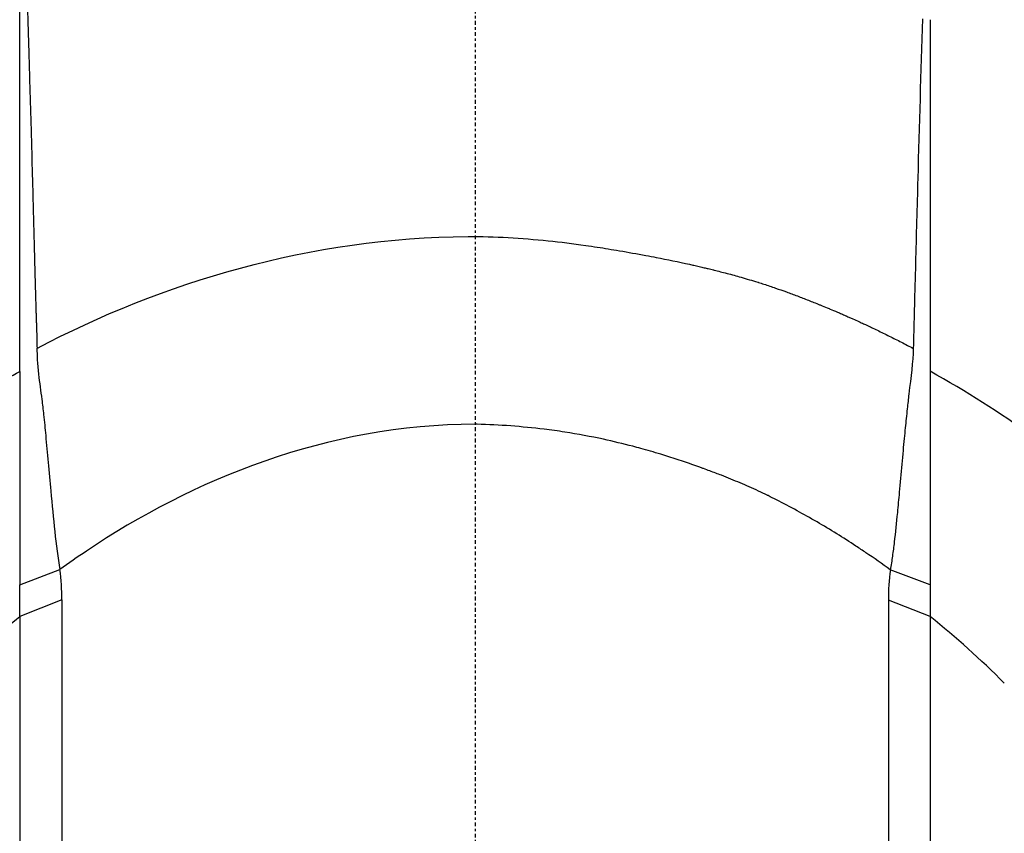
# Model space of a CAD drawing. Header units: millimetres. Extents: x 0 to 4378, y 0 to 2397.
# Tile 504 of 656: x 2233 to 2272, y 1248 to 1280. Entities that reach past the tile are written whole.
import ezdxf

# ---------------------------------------------------------------- set-up
doc = ezdxf.new("R2010")
doc.units = ezdxf.units.MM
doc.header["$LTSCALE"] = 0.2
doc.linetypes.add('CENTER2', pattern=[1.125, 0.75, -0.125, 0.125, -0.125])
doc.layers.add('02_Center Line', color=1, linetype='CENTER2')

# ---------------------------------------------------------------- blocks, each defined once
blk = doc.blocks.new('Blk$A16R2-0W24Z')
for p, q in [((-18.145, 757.973), (-16.549, 758.587)), ((18.145, 757.976), (16.552, 758.58)), ((-16.474, 757.375), (-18.142, 756.721)), ((16.474, 757.36), (16.474, 723.155)), ((18.145, 756.714), (16.474, 757.36)), ((-18.14, 756.722), (-18.145, 722.509)), ((18.145, 756.714), (18.147, 722.507))]:
    blk.add_line(p, q)
for centre, major_axis, ratio, start_param, end_param in [((-7.615, 681.064), (10.46, 83.132), 0.522722, 0.063242, 0.065025), ((-28.168, 757.236), (11.678, 0.779), 0.814252, 6.216081, 6.343519), ((32.256, 757.462), (-15.783, 0), 0.707088, 6.182865, 6.29231), ((-38.176, 667.203), (50.802, 93.208), 0.584524, 6.113537, 6.176368)]:
    blk.add_ellipse(centre, major_axis=major_axis, ratio=ratio, start_param=start_param, end_param=end_param)
for points, knots in [([(18.223, 792.229), (19.977, 791.658), (21.681, 791.011), (24.981, 789.591), (26.575, 788.816), (31.176, 786.325), (33.996, 784.441), (39.148, 780.371), (41.482, 778.184), (45.671, 773.594), (47.528, 771.192), (49.171, 768.72)], [-1, -1, -1, -1, -0.875, -0.875, -0.75, -0.75, -0.5, -0.5, -0.25, -0.25, 0, 0, 0, 0]), ([(-48.929, 766.296), (-47.296, 768.757), (-45.449, 771.154), (-42.846, 774.011), (-42.31, 774.575), (-41.209, 775.689), (-40.644, 776.237), (-39.774, 777.051), (-39.479, 777.32), (-38.884, 777.851), (-38.583, 778.113), (-37.972, 778.638), (-37.663, 778.9), (-37.037, 779.419), (-36.721, 779.676), (-35.76, 780.437), (-35.104, 780.932), (-33.762, 781.902), (-33.076, 782.377), (-31.673, 783.307), (-30.956, 783.761), (-29.491, 784.644), (-28.744, 785.071), (-26.455, 786.311), (-24.869, 787.086), (-21.585, 788.504), (-19.89, 789.156), (-18.145, 789.735)], [0, 0, 0, 0, 0.25, 0.25, 0.3125, 0.3125, 0.375, 0.375, 0.40625, 0.40625, 0.4375, 0.4375, 0.46875, 0.46875, 0.5, 0.5, 0.5625, 0.5625, 0.625, 0.625, 0.6875, 0.6875, 0.75, 0.75, 0.875, 0.875, 0.9999999, 0.9999999, 0.9999999, 0.9999999]), ([(-18.144, 766.486), (-18.144, 766.519), (-18.144, 766.553), (-18.143, 766.613), (-18.143, 766.647), (-18.142, 766.754), (-18.142, 766.821), (-18.141, 767.025), (-18.141, 767.157), (-18.14, 767.56), (-18.14, 767.828), (-18.142, 768.604), (-18.144, 769.145), (-18.145, 769.865), (-18.145, 770.019), (-18.145, 770.586), (-18.145, 770.997), (-18.145, 771.639), (-18.145, 771.874), (-18.145, 772.377), (-18.145, 772.645), (-18.145, 773.629), (-18.145, 774.347), (-18.145, 776.02), (-18.145, 776.977), (-18.146, 778.916), (-18.146, 779.898), (-18.146, 781.615), (-18.147, 782.349), (-18.147, 784.197), (-18.148, 785.305), (-18.148, 787.519), (-18.147, 788.627), (-18.145, 789.735)], [-2.404467, -2.404467, -2.404467, -2.404467, -2.38808, -2.38808, -2.374992, -2.374992, -2.352767, -2.352767, -2.307428, -2.307428, -2.215977, -2.215977, -2.043234, -2.043234, -1.996265, -1.996265, -1.870126, -1.870126, -1.797499, -1.797499, -1.714594, -1.714594, -1.493987, -1.493987, -1.199681, -1.199681, -0.898168, -0.898168, -0.672429, -0.672429, -0.336384, -0.336384, -0.000002, -0.000002, -0.000002, -0.000002]), ([(-18.131, 789.749), (-18.127, 789.616), (-18.122, 789.483), (-18.118, 789.35), (-18.113, 789.217), (-18.109, 789.083), (-18.104, 788.95), (-18.101, 788.85), (-18.097, 788.75), (-18.094, 788.651), (-18.083, 788.326), (-18.072, 788.004), (-18.062, 787.685), (-18.06, 787.647), (-18.059, 787.609), (-18.058, 787.571), (-18.04, 787.035), (-18.022, 786.505), (-18.005, 785.983), (-17.999, 785.813), (-17.993, 785.644), (-17.988, 785.476), (-17.978, 785.166), (-17.968, 784.859), (-17.957, 784.546), (-17.953, 784.405), (-17.948, 784.263), (-17.943, 784.119), (-17.931, 783.724), (-17.918, 783.323), (-17.905, 782.922), (-17.897, 782.689), (-17.89, 782.456), (-17.883, 782.225), (-17.879, 782.1), (-17.875, 781.976), (-17.871, 781.852), (-17.857, 781.43), (-17.844, 781.012), (-17.832, 780.598), (-17.82, 780.206), (-17.808, 779.819), (-17.796, 779.43), (-17.787, 779.128), (-17.778, 778.825), (-17.769, 778.52), (-17.758, 778.166), (-17.748, 777.807), (-17.737, 777.447), (-17.729, 777.171), (-17.721, 776.894), (-17.713, 776.619), (-17.695, 775.975), (-17.677, 775.338), (-17.66, 774.71), (-17.65, 774.334), (-17.639, 773.962), (-17.629, 773.59), (-17.624, 773.379), (-17.618, 773.167), (-17.613, 772.956), (-17.601, 772.524), (-17.59, 772.086), (-17.578, 771.644), (-17.577, 771.606), (-17.576, 771.569), (-17.575, 771.531), (-17.571, 771.365), (-17.567, 771.199), (-17.563, 771.033), (-17.556, 770.77), (-17.549, 770.506), (-17.542, 770.245), (-17.541, 770.225), (-17.541, 770.205), (-17.54, 770.185), (-17.534, 769.965), (-17.528, 769.744), (-17.522, 769.519), (-17.521, 769.504), (-17.521, 769.49), (-17.52, 769.475), (-17.515, 769.294), (-17.51, 769.11), (-17.504, 768.92), (-17.502, 768.866), (-17.5, 768.811), (-17.498, 768.755), (-17.495, 768.659), (-17.492, 768.553), (-17.488, 768.448), (-17.487, 768.396), (-17.485, 768.345), (-17.483, 768.295), (-17.481, 768.211), (-17.478, 768.132), (-17.476, 768.056), (-17.474, 768.014), (-17.473, 767.974), (-17.472, 767.934), (-17.472, 767.915), (-17.471, 767.895), (-17.47, 767.877), (-17.469, 767.829), (-17.468, 767.784), (-17.467, 767.741), (-17.466, 767.721), (-17.466, 767.701), (-17.465, 767.682), (-17.464, 767.637), (-17.463, 767.593), (-17.462, 767.552), (-17.461, 767.506), (-17.461, 767.462), (-17.46, 767.422), (-17.46, 767.415), (-17.46, 767.409), (-17.461, 767.402)], [0, 0, 0, 0, 0.0170412, 0.0170412, 0.0170412, 0.034236, 0.034236, 0.034236, 0.0471897, 0.0471897, 0.0471897, 0.0893621, 0.0893621, 0.0893621, 0.0943795, 0.0943795, 0.0943795, 0.165297, 0.165297, 0.165297, 0.1883649, 0.1883649, 0.1883649, 0.2308179, 0.2308179, 0.2308179, 0.25, 0.25, 0.25, 0.3027036, 0.3027036, 0.3027036, 0.3333251, 0.3333251, 0.3333251, 0.3497887, 0.3497887, 0.3497887, 0.4058701, 0.4058701, 0.4058701, 0.4588452, 0.4588452, 0.4588452, 0.5, 0.5, 0.5, 0.5476249, 0.5476249, 0.5476249, 0.5841013, 0.5841013, 0.5841013, 0.6696693, 0.6696693, 0.6696693, 0.7208387, 0.7208387, 0.7208387, 0.75, 0.75, 0.75, 0.8096449, 0.8096449, 0.8096449, 0.8147138, 0.8147138, 0.8147138, 0.8370381, 0.8370381, 0.8370381, 0.8722752, 0.8722752, 0.8722752, 0.875, 0.875, 0.875, 0.9047874, 0.9047874, 0.9047874, 0.906752, 0.906752, 0.906752, 0.9306166, 0.9306166, 0.9306166, 0.9375, 0.9375, 0.9375, 0.9494352, 0.9494352, 0.9494352, 0.9552797, 0.9552797, 0.9552797, 0.9651058, 0.9651058, 0.9651058, 0.9705228, 0.9705228, 0.9705228, 0.9732201, 0.9732201, 0.9732201, 0.9799254, 0.9799254, 0.9799254, 0.9829974, 0.9829974, 0.9829974, 0.9903559, 0.9903559, 0.9903559, 0.9985975, 0.9985975, 0.9985975, 0.9999503, 0.9999503, 0.9999503, 0.9999503]), ([(18.141, 789.734), (19.242, 789.373), (20.322, 788.982), (22.435, 788.151), (23.474, 787.709), (25.175, 786.927), (25.843, 786.605), (27.375, 785.829), (28.231, 785.368), (30.19, 784.25), (31.273, 783.582), (33.721, 781.962), (35.059, 780.991), (36.659, 779.728), (36.977, 779.471), (38.472, 778.241), (39.598, 777.238), (41.475, 775.433), (42.25, 774.644), (44.111, 772.639), (45.163, 771.403), (47.139, 768.884), (48.064, 767.599), (48.929, 766.295)], [0, 0, 0, 0, 0.36371, 0.36371, 0.725023, 0.725023, 0.964251, 0.964251, 1.282808, 1.282808, 1.706122, 1.706122, 2.270542, 2.270542, 2.412652, 2.412652, 2.94517, 2.94517, 3.344589, 3.344589, 3.942997, 3.942997, 4.541116, 4.541116, 4.541116, 4.541116]), ([(17.831, 780.535), (17.766, 778.411), (17.704, 776.287), (17.615, 773.039), (17.584, 771.91), (17.54, 770.218), (17.525, 769.654), (17.503, 768.817), (17.496, 768.533), (17.486, 768.147), (17.482, 767.975), (17.476, 767.752), (17.474, 767.682), (17.472, 767.577), (17.471, 767.541), (17.469, 767.471), (17.468, 767.445), (17.467, 767.401)], [-2.689787, -2.689787, -2.689787, -2.689787, -1.35513, -1.35513, -0.641962, -0.641962, -0.285807, -0.285807, -0.113186, -0.113186, -0.054373, -0.054373, -0.027158, -0.027158, -0.013494, -0.013494, -0.000003, -0.000003, -0.000003, -0.000003]), ([(18.145, 780.505), (18.145, 779.336), (18.145, 778.182), (18.145, 777.041), (18.145, 775.808), (18.145, 774.59), (18.145, 773.386), (18.145, 773.371), (18.145, 773.356), (18.145, 773.342), (18.145, 771.951), (18.145, 770.579), (18.145, 769.222), (18.145, 768.875), (18.144, 768.529), (18.144, 768.184), (18.144, 768.01), (18.144, 767.838), (18.144, 767.665), (18.144, 767.492), (18.144, 767.319), (18.144, 767.146), (18.144, 766.973), (18.144, 766.8), (18.143, 766.628), (18.143, 766.581), (18.143, 766.535), (18.143, 766.488)], [0.3954383, 0.3954383, 0.3954383, 0.3954383, 0.5397928, 0.5397928, 0.5397928, 0.6959079, 0.6959079, 0.6959079, 0.6978194, 0.6978194, 0.6978194, 0.878096, 0.878096, 0.878096, 0.9242097, 0.9242097, 0.9242097, 0.9473416, 0.9473416, 0.9473416, 0.970521, 0.970521, 0.970521, 0.9937458, 0.9937458, 0.9937458, 0.9999991, 0.9999991, 0.9999991, 0.9999991]), ([(2.91, 771.693), (3.412, 771.642), (3.912, 771.579), (4.563, 771.485), (4.717, 771.462), (5.165, 771.393), (5.459, 771.345), (6.105, 771.235), (6.457, 771.172), (6.947, 771.081), (7.085, 771.055), (7.667, 770.942), (8.108, 770.85), (8.606, 770.74), (8.664, 770.727), (8.792, 770.698), (8.862, 770.682), (8.999, 770.65), (9.067, 770.634), (9.187, 770.606), (9.24, 770.593), (9.33, 770.572), (9.366, 770.563), (9.435, 770.546), (9.467, 770.538), (9.513, 770.527), (9.528, 770.523), (9.616, 770.502), (9.694, 770.482), (9.862, 770.439), (9.95, 770.416), (10.134, 770.368), (10.229, 770.342), (10.416, 770.291), (10.506, 770.266), (10.708, 770.209), (10.82, 770.176), (11.043, 770.11), (11.152, 770.077), (11.274, 770.038), (11.283, 770.035), (11.365, 770.009), (11.44, 769.986), (11.665, 769.912), (11.82, 769.86), (12.121, 769.757), (12.264, 769.706), (12.553, 769.601), (12.698, 769.547), (12.99, 769.437), (13.137, 769.38), (13.432, 769.264), (13.579, 769.205), (13.766, 769.129), (13.802, 769.114), (13.839, 769.099)], [0, 0, 0, 0, 0.1312735, 0.1312735, 0.1719472, 0.1719472, 0.2499843, 0.2499843, 0.3438944, 0.3438944, 0.3809524, 0.3809524, 0.4999812, 0.4999812, 0.5158418, 0.5158418, 0.5347725, 0.5347725, 0.5542668, 0.5542668, 0.5714286, 0.5714286, 0.5862697, 0.5862697, 0.602359, 0.602359, 0.6100647, 0.6100647, 0.6466312, 0.6466312, 0.6821403, 0.6821403, 0.7160883, 0.7160883, 0.7453821, 0.7453821, 0.7789327, 0.7789327, 0.8089507, 0.8089507, 0.8114801, 0.8114801, 0.830817, 0.830817, 0.8688941, 0.8688941, 0.9018777, 0.9018777, 0.9333674, 0.9333674, 0.9637788, 0.9637788, 0.9929261, 0.9929261, 1, 1, 1, 1]), ([(13.839, 769.099), (13.921, 769.066), (14.012, 769.028), (14.111, 768.987), (14.126, 768.981), (14.141, 768.975), (14.155, 768.969), (14.244, 768.931), (14.339, 768.891), (14.441, 768.848), (14.493, 768.825), (14.547, 768.802), (14.604, 768.778), (14.657, 768.755), (14.713, 768.73), (14.773, 768.704), (14.778, 768.702), (14.783, 768.7), (14.788, 768.697), (14.835, 768.677), (14.883, 768.656), (14.931, 768.634), (14.974, 768.615), (15.017, 768.597), (15.057, 768.578), (15.144, 768.539), (15.223, 768.504), (15.293, 768.472), (15.363, 768.44), (15.425, 768.412), (15.478, 768.387), (15.509, 768.373), (15.536, 768.36), (15.561, 768.349), (15.58, 768.34), (15.597, 768.332), (15.613, 768.325), (15.63, 768.317), (15.645, 768.31), (15.663, 768.301), (15.679, 768.294), (15.698, 768.285), (15.722, 768.274), (15.747, 768.262), (15.773, 768.25), (15.798, 768.238), (15.955, 768.164), (16.113, 768.088), (16.272, 768.01), (16.431, 767.932), (16.591, 767.853), (16.751, 767.772), (16.912, 767.69), (17.074, 767.607), (17.234, 767.523), (17.312, 767.483), (17.389, 767.442), (17.467, 767.401)], [-0.9999997, -0.9999997, -0.9999997, -0.9999997, -0.9138024, -0.9138024, -0.9138024, -0.9012991, -0.9012991, -0.9012991, -0.8264971, -0.8264971, -0.8264971, -0.7882485, -0.7882485, -0.7882485, -0.7529121, -0.7529121, -0.7529121, -0.75, -0.75, -0.75, -0.72317, -0.72317, -0.72317, -0.6993817, -0.6993817, -0.6993817, -0.6482103, -0.6482103, -0.6482103, -0.5967883, -0.5967883, -0.5967883, -0.5674368, -0.5674368, -0.5674368, -0.5450669, -0.5450669, -0.5450669, -0.5211915, -0.5211915, -0.5211915, -0.5, -0.5, -0.5, -0.4777087, -0.4777087, -0.4777087, -0.3410943, -0.3410943, -0.3410943, -0.2044001, -0.2044001, -0.2044001, -0.0666952, -0.0666952, -0.0666952, -0.0001669, -0.0001669, -0.0001669, -0.0001669]), ([(-17.461, 767.401), (-17.463, 767.138), (-17.445, 766.793), (-17.363, 766.031), (-17.315, 765.7), (-17.244, 765.165), (-17.219, 764.97), (-17.165, 764.482), (-17.139, 764.205), (-17.084, 763.576), (-17.054, 763.214), (-16.986, 762.473), (-16.95, 762.091), (-16.861, 761.167), (-16.808, 760.624), (-16.695, 759.578), (-16.634, 759.052), (-16.549, 758.587)], [0, 0, 0, 0, 0.0809869, 0.0809869, 0.1456077, 0.1456077, 0.1857425, 0.1857425, 0.2400935, 0.2400935, 0.3112833, 0.3112833, 0.3888228, 0.3888228, 0.5044109, 0.5044109, 0.6225527, 0.6225527, 0.6225527, 0.6225527]), ([(17.467, 767.401), (17.454, 766.856), (17.372, 766.294), (17.269, 765.383), (17.247, 765.188), (17.198, 764.737), (17.171, 764.483), (17.132, 764.091), (17.118, 763.949), (17.088, 763.646), (17.073, 763.486), (17.042, 763.147), (17.026, 762.967), (16.975, 762.409), (16.942, 762.032), (16.884, 761.393), (16.858, 761.121), (16.794, 760.457), (16.753, 760.064), (16.685, 759.494), (16.661, 759.306), (16.61, 758.938), (16.582, 758.757), (16.552, 758.58)], [-1.084053, -1.084053, -1.084053, -1.084053, -0.855325, -0.855325, -0.792562, -0.792562, -0.70907, -0.70907, -0.661135, -0.661135, -0.606133, -0.606133, -0.542727, -0.542727, -0.407229, -0.407229, -0.305102, -0.305102, -0.152576, -0.152576, -0.07628, -0.07628, -0.000001, -0.000001, -0.000001, -0.000001]), ([(-31.541, 754.925), (-30.682, 756.022), (-29.767, 757.096), (-28.54, 758.401), (-28.29, 758.661), (-27.786, 759.176), (-27.53, 759.432), (-26.747, 760.192), (-26.201, 760.686), (-25.368, 761.419), (-25.088, 761.662), (-24.663, 762.024), (-24.52, 762.144), (-24.23, 762.381), (-24.083, 762.498), (-23.636, 762.846), (-23.336, 763.077), (-22.728, 763.533), (-22.421, 763.759), (-21.797, 764.205), (-21.479, 764.422), (-20.835, 764.854), (-20.51, 765.067), (-19.519, 765.693), (-18.841, 766.098), (-18.144, 766.486)], [-1, -1, -1, -1, -0.75, -0.75, -0.6875, -0.6875, -0.625, -0.625, -0.5, -0.5, -0.4375, -0.4375, -0.40625, -0.40625, -0.375, -0.375, -0.3125, -0.3125, -0.25, -0.25, -0.1875, -0.1875, -0.125, -0.125, 0, 0, 0, 0]), ([(-18.144, 766.486), (-18.144, 766.459), (-18.145, 766.429), (-18.145, 766.398), (-18.145, 766.368), (-18.146, 766.336), (-18.146, 766.302), (-18.146, 766.271), (-18.147, 766.238), (-18.147, 766.204), (-18.147, 766.174), (-18.147, 766.143), (-18.147, 766.11), (-18.148, 766.046), (-18.148, 765.976), (-18.147, 765.902), (-18.147, 765.831), (-18.147, 765.755), (-18.147, 765.674), (-18.146, 765.597), (-18.146, 765.516), (-18.146, 765.43), (-18.145, 765.349), (-18.145, 765.265), (-18.144, 765.177), (-18.144, 765.151), (-18.144, 765.125), (-18.144, 765.098), (-18.143, 765.001), (-18.143, 764.9), (-18.142, 764.794), (-18.142, 764.732), (-18.142, 764.669), (-18.142, 764.604), (-18.142, 764.505), (-18.142, 764.403), (-18.142, 764.298), (-18.142, 764.239), (-18.142, 764.179), (-18.142, 764.117), (-18.142, 763.987), (-18.142, 763.852), (-18.143, 763.713), (-18.143, 763.585), (-18.143, 763.453), (-18.143, 763.317), (-18.143, 763.267), (-18.144, 763.217), (-18.144, 763.166), (-18.144, 762.977), (-18.144, 762.781), (-18.144, 762.579), (-18.144, 762.403), (-18.144, 762.223), (-18.144, 762.038), (-18.144, 762.009), (-18.144, 761.98), (-18.144, 761.951), (-18.144, 761.746), (-18.144, 761.542), (-18.144, 761.34), (-18.144, 761.118), (-18.144, 760.898), (-18.144, 760.68), (-18.144, 760.456), (-18.144, 760.234), (-18.144, 760.014), (-18.144, 759.975), (-18.144, 759.936), (-18.144, 759.897), (-18.144, 759.801), (-18.144, 759.704), (-18.144, 759.609), (-18.144, 759.42), (-18.144, 759.232), (-18.144, 759.045), (-18.144, 758.86), (-18.145, 758.677), (-18.145, 758.496), (-18.145, 758.417), (-18.145, 758.339), (-18.145, 758.261), (-18.145, 758.164), (-18.145, 758.068), (-18.145, 757.973)], [0.0000066, 0.0000066, 0.0000066, 0.0000066, 0.008374, 0.008374, 0.008374, 0.0162492, 0.0162492, 0.0162492, 0.0235172, 0.0235172, 0.0235172, 0.0298261, 0.0298261, 0.0298261, 0.0423466, 0.0423466, 0.0423466, 0.0543479, 0.0543479, 0.0543479, 0.0658623, 0.0658623, 0.0658623, 0.0766898, 0.0766898, 0.0766898, 0.0799038, 0.0799038, 0.0799038, 0.0915823, 0.0915823, 0.0915823, 0.0984364, 0.0984364, 0.0984364, 0.1088566, 0.1088566, 0.1088566, 0.1147313, 0.1147313, 0.1147313, 0.1271928, 0.1271928, 0.1271928, 0.1386374, 0.1386374, 0.1386374, 0.1428609, 0.1428609, 0.1428609, 0.1584541, 0.1584541, 0.1584541, 0.1719542, 0.1719542, 0.1719542, 0.1740467, 0.1740467, 0.1740467, 0.1888513, 0.1888513, 0.1888513, 0.2050456, 0.2050456, 0.2050456, 0.2216659, 0.2216659, 0.2216659, 0.2246228, 0.2246228, 0.2246228, 0.231945, 0.231945, 0.231945, 0.2463752, 0.2463752, 0.2463752, 0.2606734, 0.2606734, 0.2606734, 0.2668781, 0.2668781, 0.2668781, 0.2745832, 0.2745832, 0.2745832, 0.2745832]), ([(18.143, 766.488), (18.144, 766.39), (18.144, 766.293), (18.144, 766.148), (18.144, 766.101), (18.144, 765.978), (18.144, 765.9), (18.144, 765.708), (18.144, 765.595), (18.144, 765.296), (18.144, 765.112), (18.143, 764.648), (18.142, 764.368), (18.142, 763.919), (18.142, 763.747), (18.142, 763.024), (18.142, 762.48), (18.143, 761.775), (18.143, 761.6), (18.144, 761.122), (18.144, 760.822), (18.144, 760.083), (18.144, 759.647), (18.144, 758.798), (18.145, 758.38), (18.145, 757.976)], [-0.9924156, -0.9924156, -0.9924156, -0.9924156, -0.9637636, -0.9637636, -0.9496594, -0.9496594, -0.9253805, -0.9253805, -0.8896083, -0.8896083, -0.8309005, -0.8309005, -0.7396315, -0.7396315, -0.6820432, -0.6820432, -0.4961584, -0.4961584, -0.434071, -0.434071, -0.3254902, -0.3254902, -0.1627948, -0.1627948, -0.0000013, -0.0000013, -0.0000013, -0.0000013]), ([(0, 764.377), (-5.909, 764.384), (-11.29, 762.141), (-15.851, 759.082), (-16.203, 758.837), (-16.549, 758.587)], [-0.999449, -0.999449, -0.999449, -0.999449, -0.875, -0.875, -0.8643709, -0.8643709, -0.8643709, -0.8643709]), ([(6.292, 763.499), (5.904, 763.599), (5.513, 763.692), (4.611, 763.888), (4.097, 763.986), (3.304, 764.108), (3.029, 764.146), (2.753, 764.177)], [-1, -1, -1, -1, -0.662973, -0.662973, -0.2288258, -0.2288258, 0, 0, 0, 0]), ([(11.645, 761.548), (11.535, 761.603), (11.418, 761.659), (11.295, 761.716), (11.178, 761.771), (11.054, 761.827), (10.924, 761.885), (10.81, 761.936), (10.691, 761.987), (10.567, 762.039), (10.448, 762.09), (10.324, 762.141), (10.196, 762.192), (10.075, 762.242), (9.949, 762.291), (9.819, 762.342), (9.746, 762.371), (9.671, 762.399), (9.595, 762.429), (9.439, 762.488), (9.277, 762.548), (9.111, 762.609), (9.09, 762.617), (9.068, 762.625), (9.049, 762.632), (8.825, 762.713), (8.606, 762.79), (8.391, 762.864), (8.165, 762.94), (7.944, 763.013), (7.727, 763.082), (7.618, 763.116), (7.51, 763.15), (7.403, 763.183), (7.128, 763.266), (6.861, 763.344), (6.601, 763.415), (6.497, 763.444), (6.394, 763.472), (6.292, 763.499)], [-1, -1, -1, -1, -0.9146617, -0.9146617, -0.9146617, -0.8327258, -0.8327258, -0.8327258, -0.7604266, -0.7604266, -0.7604266, -0.6908358, -0.6908358, -0.6908358, -0.6245803, -0.6245803, -0.6245803, -0.5869179, -0.5869179, -0.5869179, -0.5098409, -0.5098409, -0.5098409, -0.5, -0.5, -0.5, -0.3880205, -0.3880205, -0.3880205, -0.2707213, -0.2707213, -0.2707213, -0.211781, -0.211781, -0.211781, -0.0607356, -0.0607356, -0.0607356, 0, 0, 0, 0]), ([(16.552, 758.58), (16.228, 758.814), (15.903, 759.04), (15.447, 759.348), (15.315, 759.436), (14.927, 759.69), (14.672, 759.853), (14.154, 760.174), (13.891, 760.332), (13.363, 760.639), (13.097, 760.789), (12.559, 761.082), (12.287, 761.225), (11.903, 761.42), (11.79, 761.477), (11.666, 761.538), (11.655, 761.543), (11.645, 761.548)], [-1, -1, -1, -1, -0.8040737, -0.8040737, -0.7241178, -0.7241178, -0.5689789, -0.5689789, -0.4089628, -0.4089628, -0.2458167, -0.2458167, -0.0774542, -0.0774542, -0.0066416, -0.0066416, 0, 0, 0, 0]), ([(-18.143, 756.721), (-18.145, 756.922), (-18.145, 757.128), (-18.145, 757.545), (-18.145, 757.758), (-18.145, 757.973)], [0.0000006, 0.0000006, 0.0000006, 0.0000006, 0.0865319, 0.0865319, 0.1730601, 0.1730601, 0.1730601, 0.1730601]), ([(-16.474, 757.375), (-16.474, 751.672), (-16.474, 745.969), (-16.474, 734.562), (-16.474, 728.858), (-16.474, 723.155)], [0, 0, 0, 0, 2.419796, 2.419796, 4.839591, 4.839591, 4.839591, 4.839591]), ([(-25.65, 748.655), (-25.139, 749.376), (-24.603, 750.088), (-24.039, 750.79), (-23.897, 750.965), (-23.755, 751.139), (-23.61, 751.313), (-23.465, 751.487), (-23.319, 751.66), (-23.171, 751.832), (-22.874, 752.177), (-22.57, 752.519), (-22.259, 752.857), (-22.103, 753.026), (-21.946, 753.194), (-21.786, 753.361), (-21.707, 753.445), (-21.626, 753.528), (-21.546, 753.611), (-21.465, 753.694), (-21.384, 753.777), (-21.302, 753.86), (-21.139, 754.025), (-20.973, 754.189), (-20.806, 754.353), (-20.639, 754.516), (-20.47, 754.679), (-20.298, 754.84), (-20.127, 755.001), (-19.954, 755.161), (-19.779, 755.32), (-19.603, 755.48), (-19.426, 755.637), (-19.246, 755.794), (-18.887, 756.108), (-18.52, 756.417), (-18.143, 756.721)], [0, 0, 0, 0, 0.2499921, 0.2499921, 0.2499921, 0.3124905, 0.3124905, 0.3124905, 0.374989, 0.374989, 0.374989, 0.4999862, 0.4999862, 0.4999862, 0.5624848, 0.5624848, 0.5624848, 0.5937341, 0.5937341, 0.5937341, 0.6249834, 0.6249834, 0.6249834, 0.6874821, 0.6874821, 0.6874821, 0.7499806, 0.7499806, 0.7499806, 0.8124791, 0.8124791, 0.8124791, 0.8749774, 0.8749774, 0.8749774, 1, 1, 1, 1])]:
    blk.add_open_spline(points, degree=3, knots=knots)
for points in [[(-17.461, 767.401), (-12.493, 770.034), (-6.532, 771.82), (-0.281, 771.86)], [(-0.281, 771.86), (0.79, 771.867), (1.853, 771.799), (2.91, 771.693)], [(25.828, 761.035), (23.556, 763.04), (21.005, 764.897), (18.143, 766.488)], [(2.753, 764.177), (1.869, 764.285), (0.977, 764.359), (0.079, 764.376)], [(18.145, 757.976), (18.145, 757.543), (18.145, 757.121), (18.145, 756.714)]]:
    blk.add_open_spline(points, degree=3)
at = {"layer": '02_Center Line'}
blk.add_line((0, 1425.306), (0, -16.53), dxfattribs=at)

msp = doc.modelspace()

# ---------------------------------------------------------------- block references
msp.add_blockref('Blk$A16R2-0W24Z', (2251.163, 499.915))

doc.saveas('drawing.dxf')
